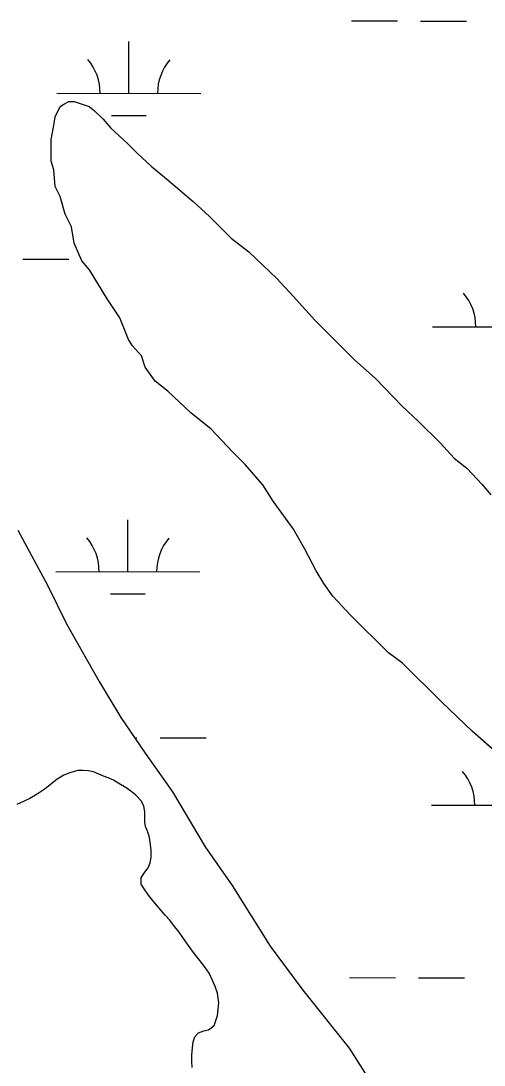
# Model space of a CAD drawing. Extents: x 3187622 to 3225504, y 800805 to 826213.
# Drawn here: x 3214290 to 3214612, y 821167 to 821893 of the extents above; entities that cross this region are included whole.
import ezdxf

# ---------------------------------------------------------------- set-up
doc = ezdxf.new("R2010")
doc.units = 0
for name, color, linetype in [('V-SITE-VEGE', 7, 'Continuous'), ('V-TOPO-SHOR', 7, 'Continuous'), ('V-WETL-SWMP', 7, 'Continuous')]:
    doc.layers.add(name, color=color, linetype=linetype)

msp = doc.modelspace()

# ---------------------------------------------------------------- linework, layer by layer
at = {"layer": 'V-SITE-VEGE'}
for p, q in [((3214314.19, 821826.65), (3214317.7, 821833.69)), ((3214317.7, 821833.69), (3214320.34, 821835.46)), ((3214320.34, 821835.46), (3214323.86, 821837.21)), ((3214323.86, 821837.21), (3214327.38, 821837.22)), ((3214327.38, 821837.22), (3214337.94, 821833.71)), ((3214337.94, 821833.71), (3214341.46, 821831.08)), ((3214313.32, 821820.49), (3214314.19, 821826.65)), ((3214341.46, 821831.08), (3214347.63, 821824.92)), ((3214311.56, 821810.81), (3214313.32, 821820.49)), ((3214347.63, 821824.92), (3214352.92, 821818.77)), ((3214352.92, 821818.77), (3214364.36, 821808.22)), ((3214311.58, 821795.85), (3214311.56, 821810.81)), ((3214364.36, 821808.22), (3214371.41, 821801.18)), ((3214371.41, 821801.18), (3214381.1, 821792.39)), ((3214313.34, 821789.69), (3214311.58, 821795.85)), ((3214314.23, 821778.25), (3214313.34, 821789.69)), ((3214381.1, 821792.39), (3214391.66, 821783.6)), ((3214391.66, 821783.6), (3214410.16, 821767.78)), ((3214317.76, 821771.22), (3214314.23, 821778.25)), ((3214321.29, 821758.9), (3214317.76, 821771.22)), ((3214410.16, 821767.78), (3214421.6, 821757.23)), ((3214325.7, 821750.1), (3214321.29, 821758.9)), ((3214421.6, 821757.23), (3214436.58, 821742.28)), ((3214327.47, 821738.67), (3214325.7, 821750.1)), ((3214332.76, 821726.36), (3214327.47, 821738.67)), ((3214436.58, 821742.28), (3214448.9, 821732.61)), ((3214448.9, 821732.61), (3214468.28, 821714.15)), ((3214338.04, 821720.2), (3214332.76, 821726.36)), ((3214350.38, 821699.97), (3214338.04, 821720.2)), ((3214468.28, 821714.15), (3214479.73, 821701.84)), ((3214359.19, 821686.78), (3214350.38, 821699.97)), ((3214479.73, 821701.84), (3214494.7, 821685.14)), ((3214365.36, 821671.83), (3214359.19, 821686.78)), ((3214494.7, 821685.14), (3214522, 821657.88)), ((3214368, 821667.43), (3214365.36, 821671.83)), ((3214374.17, 821660.4), (3214368, 821667.43)), ((3214376.82, 821652.48), (3214374.17, 821660.4)), ((3214383.87, 821642.8), (3214376.82, 821652.48)), ((3214522, 821657.88), (3214536.97, 821644.7)), ((3214536.97, 821644.7), (3214555.47, 821625.36)), ((3214392.67, 821635.77), (3214383.87, 821642.8)), ((3214408.52, 821620.83), (3214392.67, 821635.77)), ((3214555.47, 821625.36), (3214566.92, 821614.81)), ((3214422.61, 821609.4), (3214408.52, 821620.83)), ((3214566.92, 821614.81), (3214581.89, 821599.86)), ((3214437.59, 821593.58), (3214422.61, 821609.4)), ((3214446.39, 821584.78), (3214437.59, 821593.58)), ((3214581.89, 821599.86), (3214591.58, 821589.31)), ((3214591.58, 821589.31), (3214600.38, 821582.28)), ((3214458.72, 821570.71), (3214446.39, 821584.78)), ((3214600.38, 821582.28), (3214610.95, 821570.85)), ((3214465.77, 821559.28), (3214458.72, 821570.71)), ((3214610.95, 821570.85), (3214617.12, 821563.81)), ((3214479.87, 821539.93), (3214465.77, 821559.28)), ((3214288.25, 821539.16), (3214308.98, 821500.86)), ((3214487.8, 821525.86), (3214479.87, 821539.93)), ((3214495.73, 821510.91), (3214487.8, 821525.86)), ((3214501.02, 821502.12), (3214495.73, 821510.91)), ((3214308.98, 821500.86), (3214322.15, 821474.07)), ((3214507.19, 821493.32), (3214501.02, 821502.12)), ((3214519.52, 821480.13), (3214507.19, 821493.32)), ((3214545.94, 821453.76), (3214519.52, 821480.13)), ((3214322.15, 821474.07), (3214344.78, 821433.85)), ((3214555.63, 821446.73), (3214545.94, 821453.76)), ((3214582.93, 821419.47), (3214555.63, 821446.73)), ((3214344.78, 821433.85), (3214359.88, 821408.95)), ((3214604.06, 821399.25), (3214582.93, 821419.47)), ((3214359.88, 821408.95), (3214376.88, 821384.03)), ((3214632.24, 821374.64), (3214604.06, 821399.25)), ((3214376.88, 821384.03), (3214395.78, 821357.2)), ((3214395.78, 821357.2), (3214418.42, 821318.89)), ((3214418.42, 821318.89), (3214437.32, 821292.06)), ((3214437.32, 821292.06), (3214463.75, 821249.91)), ((3214463.75, 821249.91), (3214486.44, 821219.23)), ((3214486.44, 821219.23), (3214518.61, 821178.96)), ((3214518.61, 821178.96), (3214535.6, 821152.13))]:
    msp.add_line(p, q, dxfattribs=at)
at = {"layer": 'V-TOPO-SHOR'}
msp.add_lwpolyline([(3214409.39, 821165.56), (3214409.19, 821169.7), (3214409.38, 821174.03), (3214409.77, 821179.15), (3214410.16, 821183.28), (3214411.34, 821186.83), (3214413.9, 821189.59), (3214417.64, 821190.97), (3214420.79, 821191.56), (3214424.72, 821194.72), (3214427.08, 821201.61), (3214428.06, 821210.47), (3214427.07, 821217.17), (3214425.49, 821221.7), (3214423.71, 821226.02), (3214421.34, 821231.14), (3214417.99, 821235.67), (3214412.28, 821243.15), (3214409.71, 821246.3), (3214407.35, 821249.64), (3214405.18, 821252.79), (3214400.45, 821259.48), (3214396.5, 821264.4), (3214393.94, 821267.94), (3214390.79, 821271.29), (3214388.03, 821274.63), (3214384.09, 821279.35), (3214379.75, 821284.47), (3214376.59, 821289), (3214374.03, 821292.93), (3214374.03, 821297.46), (3214375.8, 821300.42), (3214378.94, 821304.36), (3214380.32, 821307.9), (3214381.1, 821311.84), (3214381.1, 821316.57), (3214380.31, 821322.47), (3214379.52, 821326.41), (3214378.53, 821329.76), (3214377.15, 821333.11), (3214376.55, 821336.06), (3214376.55, 821339.8), (3214376.55, 821343.35), (3214375.95, 821347.28), (3214374.18, 821350.63), (3214370.43, 821354.96), (3214366.89, 821357.71), (3214363.73, 821360.07), (3214358.61, 821363.02), (3214354.87, 821365.18), (3214351.12, 821366.95), (3214347.78, 821368.13), (3214344.62, 821369.51), (3214340.88, 821371.08), (3214337.53, 821371.86), (3214333.6, 821372.06), (3214330.05, 821372.05), (3214324.54, 821370.28), (3214320.4, 821368.7), (3214315.68, 821365.94), (3214311.94, 821362.98), (3214307.22, 821359.23), (3214301.71, 821355.49), (3214296.59, 821352.53), (3214292.66, 821350.75), (3214287.74, 821348.39)], dxfattribs=at)
at = {"layer": 'V-WETL-SWMP'}
for p, q in [((3214520.17, 821893.34), (3214552.17, 821893.28)), ((3214568.17, 821893.24), (3214600.17, 821893.18)), ((3214365.47, 821842.91), (3214365.54, 821878.91)), ((3214315.47, 821843.02), (3214415.47, 821842.81)), ((3214353.44, 821827.51), (3214377.44, 821827.46)), ((3214291.83, 821727.63), (3214323.83, 821727.57)), ((3214576.58, 821680.62), (3214676.58, 821680.42)), ((3214364.79, 821510.24), (3214364.87, 821546.24)), ((3214314.79, 821510.34), (3214414.79, 821510.14)), ((3214352.76, 821494.83), (3214376.76, 821494.78)), ((3214369.54, 821394.8), (3214371.15, 821394.79)), ((3214387.15, 821394.76), (3214419.15, 821394.7)), ((3214575.9, 821347.95), (3214658.96, 821347.78)), ((3214518.81, 821227.99), (3214550.81, 821227.93)), ((3214566.81, 821227.89), (3214598.81, 821227.83))]:
    msp.add_line(p, q, dxfattribs=at)
for points in [[(3214321.29, 821758.9), (3214317.76, 821771.22), (3214314.23, 821778.25), (3214313.34, 821789.69), (3214311.58, 821795.85), (3214311.56, 821810.81), (3214313.32, 821820.49), (3214314.19, 821826.65), (3214317.71, 821833.69), (3214320.34, 821835.46), (3214323.86, 821837.22), (3214327.38, 821837.22), (3214337.94, 821833.71), (3214341.46, 821831.07), (3214347.63, 821824.92), (3214352.92, 821818.77), (3214364.36, 821808.22), (3214371.41, 821801.18), (3214381.1, 821792.39), (3214391.66, 821783.6), (3214410.16, 821767.78), (3214421.6, 821757.23), (3214436.58, 821742.28), (3214448.9, 821732.61), (3214468.28, 821714.15), (3214479.73, 821701.84), (3214494.7, 821685.14), (3214522, 821657.88), (3214536.97, 821644.7), (3214555.47, 821625.35), (3214566.92, 821614.81), (3214581.89, 821599.86), (3214591.58, 821589.31), (3214600.38, 821582.28), (3214610.95, 821570.85), (3214617.12, 821563.81)], [(3214632.24, 821374.64), (3214604.06, 821399.25), (3214582.93, 821419.47), (3214555.62, 821446.73), (3214545.94, 821453.76), (3214519.52, 821480.13), (3214507.19, 821493.32), (3214501.02, 821502.12), (3214495.73, 821510.91), (3214487.8, 821525.86), (3214479.87, 821539.94), (3214465.77, 821559.28), (3214458.72, 821570.71), (3214446.39, 821584.78), (3214437.58, 821593.58), (3214422.61, 821609.4), (3214408.52, 821620.83), (3214392.67, 821635.77), (3214383.87, 821642.8), (3214376.82, 821652.48), (3214374.17, 821660.4), (3214368.01, 821667.43), (3214365.36, 821671.83), (3214359.19, 821686.78), (3214350.38, 821699.97), (3214338.04, 821720.2), (3214332.76, 821726.35), (3214327.47, 821738.67), (3214325.7, 821750.11), (3214321.29, 821758.9)], [(3214288.25, 821539.16), (3214308.98, 821500.86), (3214322.15, 821474.07), (3214344.78, 821433.85), (3214359.88, 821408.95), (3214376.88, 821384.03), (3214395.78, 821357.2), (3214418.42, 821318.89), (3214437.32, 821292.06), (3214463.75, 821249.91), (3214486.44, 821219.23), (3214518.61, 821178.95), (3214535.6, 821152.13)]]:
    msp.add_lwpolyline(points, dxfattribs=at)
for centre, start, end in [((3214310.23, 821843.5), 359.11148, 40.65514), ((3214420.71, 821843.28), 139.11148, 180.65514), ((3214571.33, 821681.11), 359.11148, 40.65514), ((3214309.55, 821510.83), 359.11148, 40.65514), ((3214420.04, 821510.6), 139.11148, 180.65514), ((3214570.66, 821348.43), 359.11148, 40.65514)]:
    msp.add_arc(centre, 35.25, start, end, dxfattribs=at)

doc.saveas('drawing.dxf')
